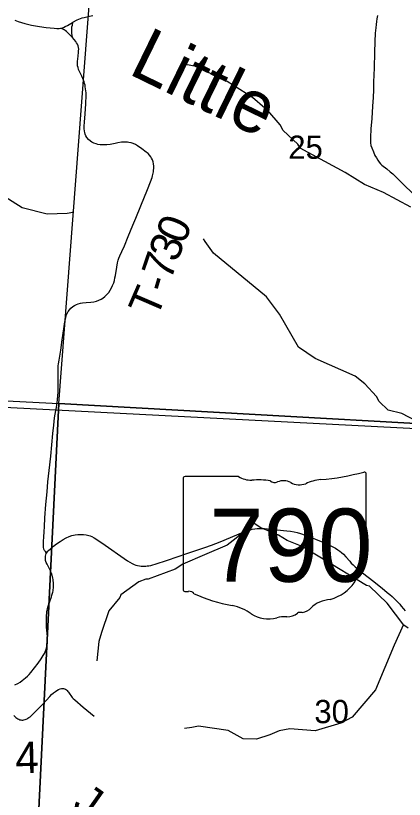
# Model space of a CAD drawing. Extents: x 396.2 to 468.4, y 232.6 to 279.1.
# Drawn here: x 416.187 to 416.888, y 269.775 to 271.187 of the extents above; entities that cross this region are included whole.
import ezdxf

# ---------------------------------------------------------------- set-up
doc = ezdxf.new("R2010")
doc.units = 0
for name, color, linetype in [('Default', 7, 'Continuous'), ('GM_X_County_Road_Text', 7, 'Continuous'), ('GM_X_Minor_River', 7, 'Continuous'), ('GM_X_Minor_River_Text', 7, 'Continuous'), ('GM_X_Section', 7, 'Continuous'), ('GM_X_Section_Text', 7, 'Continuous'), ('GM_X_State_Location', 7, 'Continuous'), ('GM_X_State_Route', 7, 'Continuous'), ('GM_X_State_Shield', 7, 'Continuous'), ('GM_X_Township', 7, 'Continuous'), ('GM_X_Township_Road', 7, 'Continuous'), ('GM_X_Township_Road_Text', 7, 'Continuous')]:
    doc.layers.add(name, color=color, linetype=linetype)

msp = doc.modelspace()

# ---------------------------------------------------------------- linework, layer by layer
at = {"layer": 'Default'}
msp.add_lwpolyline([(420.4241, 270.2645), (419.658, 270.3039), (418.8718, 270.3435), (418.5989, 270.3564), (417.8712, 270.3927), (416.2596, 270.4764), (415.4605, 270.5176), (415.2459, 270.5284), (415.1765, 269.4523), (415.0934, 268.0402), (415.0582, 267.4588), (415.0293, 266.9964)], dxfattribs=at)
at = {"layer": 'GM_X_Minor_River'}
for points in [[(416.899, 270.8421), (416.8499, 270.8682), (416.8158, 270.8829), (416.781, 270.9041), (416.6997, 270.948), (416.6956, 270.9556), (416.6691, 270.9799), (416.6641, 270.9905), (416.6414, 271.0163), (416.6361, 271.0205), (416.6142, 271.0394), (416.5684, 271.0682), (416.5125, 271.0951), (416.4932, 271.0992), (416.4932, 271.0988)], [(416.163, 270.8642), (416.199, 270.8415), (416.2443, 270.8302), (416.2799, 270.8314), (416.2901, 270.833), (416.2893, 270.8326)], [(416.9093, 270.4566), (416.8832, 270.47), (416.8585, 270.4761), (416.8423, 270.4918), (416.8373, 270.5007), (416.8165, 270.5237), (416.7987, 270.5376), (416.7271, 270.5691), (416.6967, 270.5895), (416.6626, 270.6494), (416.639, 270.6805), (416.5439, 270.7591), (416.5286, 270.7798), (416.5254, 270.7848)], [(416.8945, 270.0837), (416.8869, 270.089), (416.8567, 270.1288), (416.8249, 270.1592), (416.8192, 270.1603), (416.7383, 270.2095), (416.7035, 270.2307), (416.6766, 270.2413), (416.6611, 270.2511), (416.6278, 270.2647), (416.6146, 270.2738), (416.6104, 270.2757), (416.601, 270.2594), (416.5844, 270.2456), (416.5685, 270.233), (416.5277, 270.2155), (416.4884, 270.199), (416.4748, 270.1899), (416.4257, 270.1719), (416.4219, 270.1715), (416.4091, 270.1669), (416.3766, 270.1433), (416.3747, 270.1387), (416.3554, 270.1147), (416.3422, 270.0755), (416.3373, 270.0592), (416.3336, 270.0246)], [(416.8861, 270.0901), (416.8695, 270.0527), (416.8353, 269.9725), (416.7934, 269.9233), (416.773, 269.9126), (416.7268, 269.8985), (416.6812, 269.9022), (416.6622, 269.8986), (416.6454, 269.8912), (416.6209, 269.8836), (416.5971, 269.8844), (416.5704, 269.8993), (416.5166, 269.9067), (416.5048, 269.9048), (416.4915, 269.9026)]]:
    msp.add_lwpolyline(points, dxfattribs=at)
at = {"layer": 'GM_X_Section'}
for points in [[(416.3419, 271.497), (417.365, 271.4443), (417.3152, 270.4295), (416.2648, 270.4883)], [(415.2444, 270.5402), (416.2648, 270.4883), (416.2139, 269.4538), (415.1836, 269.5105), (415.1869, 269.5665)], [(416.2648, 270.4883), (417.3152, 270.4295), (417.2412, 269.4041), (416.2139, 269.4538)]]:
    msp.add_lwpolyline(points, close=True, dxfattribs=at)
at = {"layer": 'GM_X_State_Route'}
msp.add_lwpolyline([(416.186, 269.9815), (416.1911, 269.984), (416.1954, 269.9865), (416.199, 269.9891), (416.2021, 269.9916), (416.205, 269.9941), (416.2084, 269.997), (416.2114, 270.0001), (416.2146, 270.0038), (416.2278, 270.0203), (416.2334, 270.0283), (416.2371, 270.034), (416.2394, 270.0381), (416.2407, 270.0411), (416.2417, 270.044), (416.2428, 270.0474), (416.2437, 270.0506), (416.2442, 270.0535), (416.2445, 270.056), (416.2447, 270.0585), (416.2448, 270.0611), (416.2448, 270.0635), (416.2446, 270.0684), (416.2431, 270.0855), (416.2428, 270.0905), (416.2426, 270.0962), (416.2427, 270.1002), (416.2428, 270.1039), (416.243, 270.1072), (416.2433, 270.11), (416.2436, 270.1128), (416.2441, 270.116), (416.2447, 270.1186), (416.2455, 270.1215), (416.2465, 270.1248), (416.2516, 270.1402), (416.2525, 270.1431), (416.2535, 270.1465), (416.2541, 270.1486), (416.2546, 270.1508), (416.2549, 270.1531), (416.2552, 270.1554), (416.2554, 270.1583), (416.2552, 270.1657), (416.255, 270.1687), (416.2548, 270.1714), (416.2543, 270.1738), (416.2537, 270.1764), (416.2531, 270.1787), (416.2522, 270.1812), (416.2514, 270.1831), (416.2505, 270.1853), (416.2438, 270.1985), (416.2423, 270.202), (416.2413, 270.2054), (416.2408, 270.2085), (416.2409, 270.2108), (416.2411, 270.213), (416.2417, 270.2157), (416.2425, 270.2179), (416.243, 270.2188), (416.2438, 270.2202), (416.245, 270.2219), (416.2464, 270.2234), (416.2501, 270.2267), (416.2553, 270.231), (416.261, 270.2355), (416.2674, 270.2398), (416.2728, 270.2432), (416.278, 270.2461), (416.2835, 270.2485), (416.2886, 270.2502), (416.2944, 270.2515), (416.2995, 270.2522), (416.3045, 270.2525), (416.3094, 270.2522), (416.314, 270.2517), (416.3188, 270.2507), (416.3216, 270.2497), (416.3243, 270.2485), (416.3286, 270.2462), (416.3336, 270.2432), (416.3378, 270.2404), (416.3426, 270.2371), (416.3889, 270.2049), (416.3931, 270.2023), (416.3971, 270.2), (416.4009, 270.1983), (416.4038, 270.1971), (416.407, 270.1962), (416.4103, 270.1956), (416.4132, 270.1953), (416.4163, 270.1951), (416.4193, 270.1952), (416.4217, 270.1953), (416.4241, 270.1956), (416.4274, 270.196), (416.4305, 270.1966), (416.4343, 270.1974), (416.4384, 270.1985), (416.4606, 270.2059), (416.4956, 270.2177), (416.5278, 270.2286), (416.5402, 270.2332), (416.5558, 270.2391), (416.5971, 270.2562), (416.6026, 270.2585), (416.6078, 270.2602), (416.6134, 270.2616), (416.6181, 270.2625), (416.6226, 270.263), (416.627, 270.2632), (416.6313, 270.2633), (416.6358, 270.2631), (416.6408, 270.2627), (416.6757, 270.2591), (416.6825, 270.2582), (416.689, 270.2571), (416.6947, 270.2557), (416.7003, 270.254), (416.7155, 270.2489), (416.7276, 270.2441), (416.7408, 270.2385), (416.7498, 270.2344), (416.7576, 270.2306), (416.7635, 270.2274), (416.7678, 270.2248), (416.7712, 270.2224), (416.7744, 270.2198), (416.7777, 270.2168), (416.7824, 270.2119), (416.7891, 270.2042), (416.792, 270.2008), (416.7954, 270.1973), (416.799, 270.1939), (416.8031, 270.1904), (416.8073, 270.1871), (416.8119, 270.1834), (416.8326, 270.1674), (416.8481, 270.1551), (416.852, 270.1518), (416.8567, 270.1479), (416.8614, 270.1439), (416.8655, 270.1403), (416.8692, 270.1369), (416.8727, 270.1334), (416.8762, 270.1299), (416.8792, 270.1265), (416.8819, 270.1234), (416.8862, 270.1181), (416.8888, 270.1148)], dxfattribs=at)
at = {"layer": 'GM_X_State_Shield'}
for p, q in [((416.5889, 270.3565), (416.4924, 270.3565)), ((416.8187, 270.2567), (416.8187, 270.3614)), ((416.4891, 270.353), (416.4891, 270.1529)), ((416.8187, 270.2568), (416.8187, 270.2567))]:
    msp.add_line(p, q, dxfattribs=at)
for centre, major_axis, start_param, end_param in [((416.4929, 270.3535), (0.00382, 0), 1.712693, 3.28349), ((416.6119, 270.3797), (0.037, 0), 4.042523, 4.731795), ((416.7013, 270.6293), (0.3495, 0), 4.814394, 5.042369), ((416.8151, 270.3619), (0.00367, 0), 6.141152, 7.989035), ((416.6242, 270.2441), (0.133, 0), 1.404758, 1.657858), ((416.6543, 270.3545), (0.0107, 0), 3.836095, 5.185415), ((416.67, 270.3314), (0.0222, 0), 0.950623, 2.079405), ((416.6987, 270.3631), (0.0267, 0), 4.081561, 5.145723), ((416.7459, 270.2954), (0.0703, 0), 1.699011, 2.107814), ((416.8148, 270.2563), (0.00393, 0), 5.05454, 6.418171), ((416.8179, 270.2491), (0.00568, 0), 1.883978, 3.671073), ((416.7817, 270.2358), (0.0341, 0), 5.934695, 6.695948), ((416.8319, 270.2129), (0.0248, 0), 2.387724, 3.262537), ((416.7209, 270.1996), (0.0874, 0), 5.101752, 6.440018), ((416.4929, 270.1525), (0.00385, 0), 3.00124, 4.508301), ((416.4935, 270.1729), (0.0294, 0), 4.665946, 4.897461), ((416.4995, 270.1414), (0.0106, 0), 0.519207, 1.627899), ((416.6334, 270.3212), (0.2524, 0), 4.195997, 4.488961), ((416.7577, 270.0967), (0.0479, 0), 1.647645, 2.488434), ((416.5581, 270.063), (0.079, 0), 0.823519, 1.323587), ((416.6971, 270.1335), (0.0282, 0), 4.937069, 5.64225), ((416.6435, 270.1404), (0.0501, 0), 4.026481, 4.996735), ((416.6725, 270.0712), (0.0412, 0), 1.495662, 1.94098), ((416.6761, 270.1254), (0.0267, 0), 4.691044, 5.507374), ((416.7003, 270.106), (0.00752, 0), 1.147584, 2.315152)]:
    msp.add_ellipse(centre, major_axis=major_axis, ratio=0.8, start_param=start_param, end_param=end_param, dxfattribs=at)
at = {"layer": 'GM_X_Township'}
msp.add_lwpolyline([(418.5989, 270.3564), (417.8712, 270.3927), (416.2596, 270.4764), (415.4605, 270.5176)], dxfattribs=at)
at = {"layer": 'GM_X_Township_Road'}
for points in [[(416.2686, 271.1642), (416.2708, 271.1648), (416.2732, 271.1656), (416.2765, 271.1672), (416.2804, 271.1692), (416.2869, 271.173), (416.2905, 271.1751), (416.2979, 271.1794), (416.3009, 271.1809), (416.304, 271.1821), (416.3073, 271.1831), (416.3106, 271.1839), (416.3205, 271.1859), (416.3266, 271.1873)], [(416.8394, 271.1874), (416.8382, 271.1815), (416.8374, 271.1762), (416.8366, 271.171), (416.836, 271.1652), (416.8352, 271.1553), (416.8345, 271.1404), (416.8339, 271.1204), (416.8329, 271.0927), (416.8323, 271.08), (416.8321, 271.0679), (416.8319, 271.0531), (416.8311, 271.0395), (416.8301, 271.0239), (416.8287, 271.0015), (416.8274, 270.983), (416.8265, 270.9677), (416.8264, 270.9628), (416.8266, 270.9579), (416.8274, 270.9532), (416.8289, 270.9486), (416.8318, 270.9414), (416.8346, 270.9351), (416.8372, 270.9305), (416.8398, 270.9263), (416.8422, 270.9229), (416.8445, 270.9202), (416.8471, 270.9176), (416.8557, 270.9107), (416.862, 270.9057), (416.8667, 270.9017), (416.8709, 270.898), (416.8771, 270.8919), (416.8871, 270.8818), (416.9016, 270.8675)], [(416.1856, 271.1786), (416.192, 271.1763), (416.2039, 271.1729), (416.216, 271.17), (416.23, 271.1674), (416.2423, 271.1655), (416.2565, 271.1641), (416.2614, 271.1637), (416.2657, 271.1639), (416.2686, 271.1642)], [(416.2896, 271.1477), (416.2887, 271.1553), (416.2884, 271.1593), (416.2883, 271.163), (416.2887, 271.1665), (416.2894, 271.1701), (416.2905, 271.1751)], [(416.2599, 270.4759), (416.2607, 270.4809), (416.2619, 270.4892), (416.2627, 270.4957), (416.2633, 270.5023), (416.2637, 270.5095), (416.2638, 270.5254), (416.2636, 270.5454), (416.2638, 270.5523), (416.264, 270.5562), (416.2644, 270.5598), (416.2655, 270.5661), (416.2684, 270.5843), (416.2713, 270.6032), (416.2742, 270.6227), (416.2761, 270.6353), (416.2774, 270.6425), (416.2785, 270.6467), (416.2799, 270.6506), (416.2817, 270.6539), (416.284, 270.6571), (416.2869, 270.6601), (416.2903, 270.6629), (416.2933, 270.6649), (416.2967, 270.6666), (416.2998, 270.6678), (416.3038, 270.6689), (416.3079, 270.6696), (416.314, 270.6701), (416.3227, 270.6708), (416.3283, 270.6716), (416.3332, 270.6727), (416.3373, 270.6742), (416.3413, 270.6762), (416.3445, 270.6782), (416.3479, 270.6809), (416.3516, 270.6843), (416.3549, 270.6882), (416.3578, 270.6923), (416.3602, 270.6966), (416.362, 270.7006), (416.3639, 270.7059), (416.3651, 270.71), (416.3662, 270.7146), (416.3671, 270.7191), (416.3694, 270.734), (416.3707, 270.7418), (416.3719, 270.7462), (416.3733, 270.7502), (416.3751, 270.7541), (416.3788, 270.7618), (416.3833, 270.7722), (416.3902, 270.789), (416.3985, 270.8096), (416.4039, 270.8222), (416.4129, 270.8442), (416.4249, 270.8736), (416.4303, 270.8876), (416.433, 270.8953), (416.4338, 270.8981), (416.4345, 270.9007), (416.435, 270.9031), (416.4354, 270.9056), (416.4358, 270.9086), (416.4361, 270.9113), (416.4361, 270.9156), (416.4357, 270.92), (416.4348, 270.9237), (416.4336, 270.9273), (416.4323, 270.9301), (416.4307, 270.9328), (416.4284, 270.9358), (416.4257, 270.9385), (416.4223, 270.9413), (416.4147, 270.9471), (416.407, 270.9525), (416.403, 270.9549), (416.399, 270.9567), (416.3954, 270.9578), (416.3911, 270.9587), (416.3885, 270.959), (416.3861, 270.9592), (416.3829, 270.9592), (416.3779, 270.9588), (416.3711, 270.9576), (416.3663, 270.9567), (416.3578, 270.9551), (416.3517, 270.9544), (416.3468, 270.9541), (416.3429, 270.9541), (416.3393, 270.9544), (416.3355, 270.955), (416.3321, 270.9558), (416.3284, 270.9571), (416.3248, 270.9589), (416.3219, 270.9609), (416.3187, 270.9638), (416.3155, 270.9677), (416.3139, 270.9704), (416.3127, 270.9732), (416.3118, 270.9762), (416.3113, 270.9791), (416.3109, 270.9835), (416.3108, 270.9877), (416.3112, 270.9952), (416.3123, 271.0101), (416.3137, 271.0282), (416.3139, 271.0335), (416.3141, 271.0385), (416.3141, 271.0433), (416.314, 271.0476), (416.3137, 271.0513), (416.3133, 271.055), (416.3127, 271.0587), (416.3122, 271.0618), (416.3115, 271.0646), (416.3104, 271.0679), (416.3094, 271.0708), (416.3064, 271.0778), (416.3029, 271.0854), (416.3007, 271.0902), (416.2998, 271.0933), (416.2989, 271.0966), (416.2986, 271.0994), (416.2985, 271.1026), (416.2988, 271.1054), (416.2991, 271.1081), (416.3001, 271.1152), (416.3005, 271.1197), (416.3007, 271.1234), (416.3008, 271.1265), (416.3005, 271.1296), (416.2997, 271.1327), (416.2984, 271.1355), (416.2971, 271.138), (416.2954, 271.1404), (416.2896, 271.1477), (416.2811, 271.1562), (416.2786, 271.1584), (416.2766, 271.1599), (416.2744, 271.1612), (416.272, 271.1625), (416.2686, 271.1642)], [(416.243, 270.2188), (416.2409, 270.2214), (416.2402, 270.2222), (416.2394, 270.2232), (416.2385, 270.2248), (416.2381, 270.2256), (416.2378, 270.2265), (416.2375, 270.2289), (416.2373, 270.2318), (416.2373, 270.2357), (416.2375, 270.2403), (416.238, 270.2476), (416.2388, 270.2575), (416.2393, 270.2658), (416.2401, 270.2822), (416.2417, 270.306), (416.2438, 270.3292), (416.2455, 270.3472), (416.2475, 270.3677), (416.2504, 270.3935), (416.2524, 270.414), (416.2542, 270.4339), (416.2559, 270.4494), (416.2575, 270.4622), (416.2599, 270.4759)], [(416.1838, 269.9263), (416.1876, 269.9227), (416.1895, 269.9212), (416.1912, 269.9202), (416.193, 269.9193), (416.195, 269.9186), (416.1967, 269.9182), (416.1986, 269.918), (416.2003, 269.918), (416.2021, 269.9182), (416.2041, 269.9188), (416.2062, 269.9197), (416.2078, 269.9204), (416.2094, 269.9212), (416.2112, 269.9223), (416.2132, 269.9238), (416.2156, 269.9259), (416.222, 269.932), (416.2291, 269.9395), (416.2362, 269.9466), (416.249, 269.9603), (416.2521, 269.9637), (416.2555, 269.9668), (416.2588, 269.9695), (416.2615, 269.9713), (416.2647, 269.9731), (416.2672, 269.9741), (416.2699, 269.9748), (416.2722, 269.9749), (416.2737, 269.9747), (416.2752, 269.9744), (416.2771, 269.9736), (416.2788, 269.9724), (416.2801, 269.9711), (416.2814, 269.9696), (416.2825, 269.9681), (416.2836, 269.9663), (416.2878, 269.9603), (416.2893, 269.9586), (416.2908, 269.9569), (416.2938, 269.9543), (416.3089, 269.941), (416.3285, 269.9247)]]:
    msp.add_lwpolyline(points, dxfattribs=at)

# ---------------------------------------------------------------- texts
at = {"layer": 'GM_X_County_Road_Text'}
msp.add_text('J', height=0.0568, rotation=324.8161, dxfattribs=at).set_placement((416.2871, 269.7603))
at = {"layer": 'GM_X_Minor_River_Text'}
msp.add_text('Little', height=0.0947, rotation=333.998, dxfattribs=at).set_placement((416.388, 271.0832))
at = {"layer": 'GM_X_Section_Text'}
for s, p in [('25', (416.6784, 270.929)), ('30', (416.7254, 269.9123))]:
    msp.add_text(s, height=0.04186, rotation=0, dxfattribs=at).set_placement(p)
at = {"layer": 'GM_X_State_Location'}
for s in ['s', 'r']:
    msp.add_text(s, height=0.000189, dxfattribs=at).set_placement((416.6502, 270.2397))
msp.add_text('790', height=0.000189, rotation=0, dxfattribs=at).set_placement((416.5834, 270.2259))
at = {"layer": 'GM_X_State_Shield'}
msp.add_text('790', height=0.13184, dxfattribs=at).set_placement((416.5361, 270.167))
at = {"layer": 'GM_X_Township_Road_Text'}
for s, rotation, p in [('0', 67.5356, (416.4904, 270.7729)), ('3', 68.5958, (416.4777, 270.7406)), ('7', 71.2343, (416.4667, 270.7081)), ('-', 73.8409, (416.4604, 270.6863)), ('T', 66.7015, (416.441, 270.64)), ('4', 1.3983, (416.1872, 269.8217))]:
    msp.add_text(s, height=0.0568, rotation=rotation, dxfattribs=at).set_placement(p)

doc.saveas('drawing.dxf')
